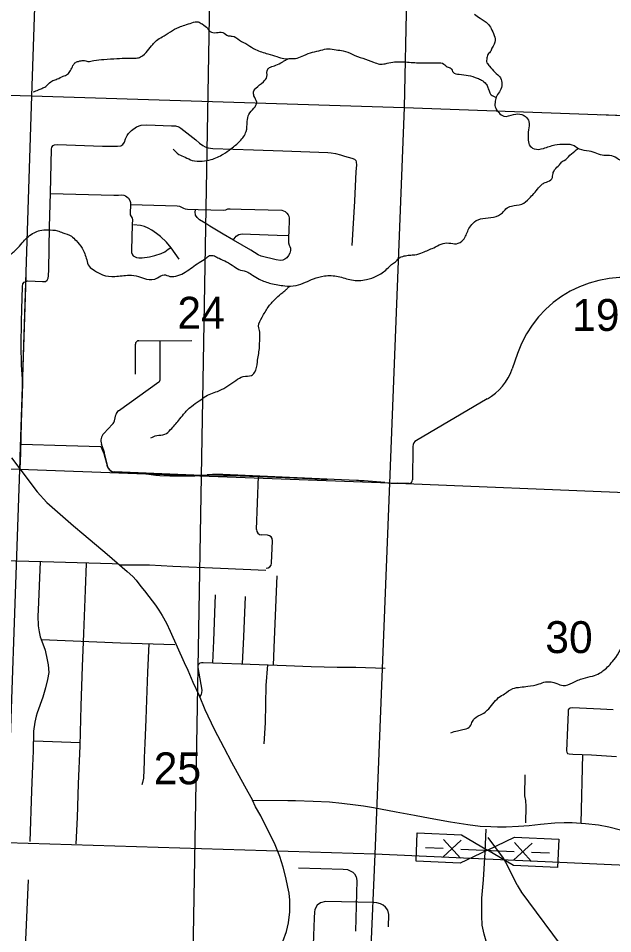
# Model space of a CAD drawing. Extents: x 1219626 to 1426462, y 456797 to 752399.
# Drawn here: x 1338132 to 1346521, y 662112 to 675026 of the extents above; entities that cross this region are included whole.
import ezdxf

# ---------------------------------------------------------------- set-up
doc = ezdxf.new("R2010")
doc.units = 0
for name, color, linetype in [('County Routes Highway Center Lines', 7, 'Continuous'), ('Local Roads Improved', 7, 'Continuous'), ('Local Roads Paved', 7, 'Continuous'), ('Local Roads Related Cells', 7, 'Continuous'), ('Local Roads Unimproved', 7, 'Continuous'), ('Masks', 7, 'Continuous'), ('Narrow River Creek and Branch and Slough', 7, 'Continuous'), ('Quad Borders', 7, 'Continuous'), ('Section Lines', 7, 'Continuous'), ('Section Numbers', 7, 'Continuous'), ('Uninventoried Roads and Features', 7, 'Continuous')]:
    doc.layers.add(name, color=color, linetype=linetype)

msp = doc.modelspace()

# ---------------------------------------------------------------- linework, layer by layer
at = {"layer": 'County Routes Highway Center Lines'}
msp.add_lwpolyline([(1341865, 662000), (1341917, 662143), (1341945, 662264), (1341965, 662421), (1341965, 662584), (1341953, 662684), (1341935, 662768), (1341906, 662905), (1341868, 663053), (1341824, 663201), (1341757, 663366), (1341554, 663774), (1341481, 663904), (1341436, 663994)], dxfattribs=at)
at = {"layer": 'Local Roads Improved'}
msp.add_line((1339005, 664803), (1338352, 664828), dxfattribs=at)
for points in [[(1340622, 668571), (1341030, 668575), (1341131, 668574), (1341527, 668563), (1342141, 668538), (1342405, 668526), (1342500, 668523)], [(1341625, 667237), (1340985, 667264), (1340313, 667294), (1339981, 667309), (1339561, 667313)]]:
    msp.add_lwpolyline(points, dxfattribs=at)
at = {"layer": 'Local Roads Paved'}
msp.add_line((1346093, 664640), (1346069, 663672), dxfattribs=at)
for points in [[(1338157, 668665), (1338169, 668890), (1338178, 669322), (1338195, 669871), (1338179, 670137), (1338171, 670411), (1338177, 670750), (1338180, 670920), (1338189, 671242), (1338197, 671281), (1338214, 671303), (1338241, 671315), (1338268, 671322), (1338473, 671314), (1338515, 671314), (1338540, 671331), (1338552, 671360), (1338557, 671394), (1338562, 671480), (1338572, 672078), (1338585, 672566), (1338602, 673179), (1338607, 673209), (1338622, 673232), (1338643, 673241), (1338685, 673246), (1339321, 673224), (1339531, 673222), (1339581, 673228), (1339608, 673248), (1339629, 673279), (1339643, 673324), (1339666, 673374), (1339685, 673403), (1339731, 673445), (1339802, 673493), (1339866, 673519), (1339947, 673523), (1340295, 673509), (1340352, 673507), (1340395, 673496), (1340425, 673478), (1340470, 673443), (1340636, 673310), (1340691, 673265), (1340736, 673231), (1340770, 673212), (1340811, 673200), (1340879, 673189), (1341449, 673169), (1341863, 673156), (1342498, 673135), (1342547, 673129), (1342607, 673119), (1342678, 673098), (1342737, 673080), (1342837, 673053), (1342876, 673039), (1342896, 673021), (1342901, 672999), (1342904, 672955), (1342897, 672867), (1342875, 672444), (1342838, 671820)], [(1338585, 672554), (1339481, 672530), (1339545, 672531), (1339585, 672538), (1339622, 672530), (1339644, 672521), (1339665, 672507), (1339688, 672487), (1339706, 672457), (1339714, 672428), (1339715, 672394), (1339710, 672279), (1339710, 672252), (1339723, 672229), (1339737, 672208), (1339742, 672188), (1339740, 672115), (1339727, 671757), (1339731, 671721), (1339742, 671691), (1339754, 671677), (1339779, 671660), (1339799, 671653), (1339833, 671645), (1339881, 671648), (1339985, 671661), (1340060, 671679), (1340150, 671709), (1340200, 671733), (1340246, 671769), (1340284, 671794)], [(1339714, 672399), (1340372, 672382), (1340409, 672377), (1340444, 672359), (1340462, 672347), (1340485, 672338), (1340518, 672333), (1340671, 672330), (1341026, 672320), (1341062, 672325), (1341087, 672336), (1341122, 672340), (1341275, 672334), (1341853, 672318), (1341898, 672302), (1341922, 672279), (1341942, 672255), (1341951, 672235), (1341954, 672208), (1341955, 672175), (1341950, 672034), (1341943, 671933), (1341944, 671886), (1341944, 671860), (1341956, 671827), (1341965, 671805), (1341974, 671781), (1341975, 671750), (1341962, 671715), (1341944, 671679), (1341921, 671648), (1341891, 671627), (1341865, 671616), (1341832, 671609), (1341773, 671620), (1341560, 671671), (1341516, 671687), (1341414, 671753), (1341167, 671897), (1341021, 671982), (1340837, 672094), (1340779, 672131), (1340688, 672183), (1340657, 672214), (1340634, 672249), (1340630, 672294), (1340632, 672320)], [(1340403, 671628), (1340287, 671790), (1340222, 671867), (1340138, 671948), (1340084, 671989), (1340016, 672036), (1339966, 672065), (1339911, 672089), (1339854, 672101), (1339757, 672113)], [(1341165, 671898), (1341205, 671952), (1341246, 671977), (1341291, 671986), (1341408, 671982), (1341786, 671968), (1341945, 671964)], [(1338172, 669019), (1338806, 669000), (1339298, 668983), (1339338, 668888), (1339353, 668837), (1339362, 668803), (1339377, 668750), (1339382, 668724), (1339391, 668694), (1339412, 668663), (1339440, 668641), (1339463, 668630), (1339492, 668625), (1339698, 668616), (1339868, 668609), (1339910, 668606), (1340007, 668590), (1340073, 668582), (1340130, 668575), (1340271, 668571), (1340624, 668571)], [(1338036, 668825), (1338154, 668668), (1338397, 668344), (1338532, 668193), (1338913, 667865), (1339057, 667745), (1339384, 667466), (1339668, 667221), (1339746, 667149), (1339794, 667098), (1339863, 667012), (1339912, 666951), (1339973, 666870), (1340066, 666746), (1340115, 666676), (1340164, 666602), (1340223, 666494), (1340277, 666380), (1340473, 665939), (1340522, 665830), (1340596, 665662), (1340684, 665472), (1340765, 665277), (1340895, 664996), (1341032, 664737), (1341142, 664533), (1341323, 664199), (1341436, 663994)], [(1328856, 667667), (1329694, 667648), (1330401, 667621), (1331390, 667587), (1331637, 667580), (1332692, 667539), (1333163, 667528), (1333468, 667527), (1333593, 667526), (1333913, 667519), (1334203, 667503), (1334446, 667492), (1334693, 667486), (1335630, 667452), (1336568, 667416), (1337522, 667386), (1338469, 667363), (1339457, 667334), (1339540, 667332)], [(1338440, 667364), (1338414, 666677), (1338407, 666597), (1338413, 666455), (1338427, 666370), (1338441, 666302), (1338478, 666203), (1338509, 666111), (1338540, 665976), (1338553, 665903), (1338564, 665795), (1338546, 665697), (1338516, 665582), (1338477, 665449), (1338400, 665229), (1338384, 665179), (1338365, 665097), (1338345, 664968), (1338340, 664687), (1338333, 664478), (1338319, 664126), (1338296, 663411)], [(1338950, 663379), (1338966, 663751), (1338982, 664227), (1339006, 664763), (1339018, 665326), (1339036, 665882), (1339056, 666345), (1339082, 666957), (1339093, 667335)], [(1341779, 667161), (1341744, 666262), (1341730, 665901)], [(1340879, 665933), (1340890, 666244), (1340911, 666764), (1340916, 666894)], [(1341297, 665917), (1341316, 666300), (1341340, 666868)], [(1338457, 666261), (1339575, 666216), (1340340, 666192)], [(1339975, 666203), (1339957, 665803), (1339937, 665277), (1339933, 665135), (1339919, 664798), (1339908, 664592), (1339910, 664540), (1339897, 664305), (1339886, 664243), (1339873, 664214)], [(1340694, 665447), (1340718, 665491), (1340724, 665512), (1340726, 665547), (1340671, 665867), (1340669, 665881), (1340677, 665909), (1340699, 665931), (1340716, 665938), (1340740, 665938), (1341276, 665918), (1341913, 665894), (1342266, 665882)], [(1341647, 665904), (1341626, 665614), (1341616, 665086), (1341599, 664791)], [(1342266, 665882), (1342634, 665874), (1342895, 665872), (1343308, 665860)], [(1346525, 665269), (1346348, 665280), (1345953, 665298), (1345920, 665296), (1345905, 665288), (1345893, 665269), (1345891, 665238), (1345883, 665023), (1345869, 664693), (1345874, 664672), (1345885, 664656), (1345904, 664650), (1345958, 664646), (1346223, 664635), (1346574, 664614)], [(1345282, 664352), (1345275, 664057), (1345291, 663993), (1345293, 663908), (1345289, 663674)], [(1341435, 663995), (1341936, 663990), (1342046, 663989), (1342293, 663984), (1342524, 663970), (1342699, 663955), (1342889, 663932), (1343002, 663915), (1343144, 663893), (1343463, 663832), (1343725, 663785), (1343943, 663743), (1344233, 663690), (1344474, 663652), (1344650, 663631), (1344803, 663623), (1344897, 663622), (1345016, 663622), (1345190, 663627), (1345340, 663639), (1345503, 663656), (1345704, 663675), (1345834, 663680), (1345949, 663679), (1346135, 663668), (1346321, 663646), (1346467, 663620), (1346633, 663578)], [(1342087, 663040), (1342715, 663024), (1342777, 663017), (1342816, 663001), (1342853, 662981), (1342876, 662957), (1342898, 662916), (1342908, 662861), (1342892, 662149)], [(1343357, 662207), (1343359, 662383), (1343347, 662445), (1343315, 662488), (1343281, 662515), (1343242, 662534), (1343192, 662547), (1343150, 662550), (1342465, 662566), (1342396, 662548), (1342351, 662513), (1342333, 662481), (1342317, 662451), (1342310, 662421), (1342305, 662330), (1342296, 662087), (1342292, 661952)]]:
    msp.add_lwpolyline(points, dxfattribs=at)
at = {"layer": 'Local Roads Related Cells'}
for p, q in [((1343745, 663134), (1343763, 663534)), ((1343763, 663534), (1344387, 663506)), ((1344384, 663431), (1344123, 663193)), ((1344134, 663440), (1344373, 663179)), ((1344387, 663506), (1344753, 663290)), ((1344753, 663290), (1345136, 663473)), ((1345383, 663387), (1345122, 663148)), ((1345133, 663398), (1345372, 663137)), ((1345136, 663473), (1345761, 663445)), ((1345761, 663445), (1345743, 663046)), ((1343879, 663329), (1344129, 663318)), ((1344753, 663290), (1344369, 663107)), ((1344378, 663306), (1345128, 663273)), ((1345119, 663073), (1344753, 663290)), ((1345377, 663262), (1345627, 663251)), ((1344369, 663107), (1343745, 663134)), ((1345743, 663046), (1345119, 663073))]:
    msp.add_line(p, q, dxfattribs=at)
at = {"layer": 'Local Roads Unimproved'}
msp.add_lwpolyline([(1345603, 660552), (1345644, 660898), (1345649, 661029), (1345639, 661171), (1345624, 661264), (1345584, 661338), (1345513, 661377), (1345433, 661406), (1345319, 661443), (1345229, 661464), (1345044, 661501), (1344964, 661523), (1344916, 661548), (1344875, 661590), (1344824, 661691), (1344705, 662105), (1344678, 662231), (1344675, 662366), (1344675, 662612), (1344696, 662873), (1344723, 663262), (1344735, 663585)], dxfattribs=at)
at = {"layer": 'Masks'}
for p, q in [((1346344, 673667), (1347645, 673620)), ((1338236, 671374), (1338153, 668839))]:
    msp.add_line(p, q, dxfattribs=at)
at = {"layer": 'Narrow River Creek and Branch and Slough'}
for points in [[(1335158, 673233), (1335102, 673327), (1335047, 673454), (1335041, 673577), (1335025, 673693), (1335036, 673771), (1334975, 673909), (1334942, 673976), (1334908, 674059), (1334881, 674153), (1334925, 674248), (1334941, 674344), (1334981, 674486), (1334997, 674708), (1335014, 674880), (1335041, 675019), (1335064, 675091), (1335047, 675207), (1335119, 675307), (1335213, 675440), (1335297, 675557), (1335374, 675657), (1335482, 675820), (1335543, 675881), (1335649, 675909), (1335732, 675914), (1335820, 675986), (1335931, 676036), (1336064, 676092), (1336164, 676147), (1336292, 676214), (1336486, 676247), (1336624, 676225), (1336735, 676230), (1336818, 676280), (1336913, 676347), (1337024, 676369), (1337206, 676386), (1337306, 676430), (1337356, 676486), (1337428, 676524), (1337550, 676524), (1337700, 676569), (1337883, 676613), (1338033, 676713), (1338094, 676813), (1338132, 676885), (1338227, 676951), (1338310, 677001), (1338376, 677079), (1338493, 677207), (1338565, 677273), (1338598, 677306), (1338637, 677329), (1338742, 677345), (1338825, 677334), (1338897, 677356), (1339058, 677417), (1339197, 677484), (1339291, 677484), (1339391, 677462), (1339441, 677484), (1339507, 677528), (1339552, 677623), (1339579, 677678), (1339642, 677769), (1339686, 677813), (1339736, 677863), (1339814, 677919), (1339930, 678019), (1339969, 678080), (1340058, 678141), (1340113, 678174), (1340169, 678196), (1340274, 678268), (1340368, 678357), (1340435, 678407), (1340507, 678446), (1340546, 678490), (1340557, 678523), (1340601, 678557), (1340662, 678612), (1340723, 678668), (1340756, 678673), (1340801, 678629), (1340895, 678634), (1340962, 678618), (1341023, 678623), (1341100, 678640), (1341156, 678579), (1341222, 678523)], [(1344571, 675083), (1344649, 675028), (1344760, 674950), (1344804, 674883), (1344848, 674784), (1344859, 674689), (1344804, 674578), (1344793, 674551), (1344767, 674528), (1344745, 674467), (1344745, 674400), (1344784, 674350), (1344856, 674267), (1344939, 674184), (1344956, 674100), (1344934, 674006), (1344884, 673934), (1344862, 673856), (1344862, 673779), (1344912, 673695), (1344984, 673646), (1345122, 673668), (1345239, 673668), (1345289, 673640), (1345338, 673568), (1345333, 673451), (1345327, 673329), (1345344, 673241), (1345411, 673185), (1345544, 673191), (1345704, 673241), (1345848, 673252), (1345976, 673230), (1346048, 673185), (1346187, 673157), (1346397, 673096), (1346503, 673091), (1346603, 673041), (1346730, 672969), (1346808, 672930), (1346891, 672924), (1346974, 672963), (1347057, 673030), (1347118, 673085), (1347190, 673096), (1347340, 673058), (1347484, 673024), (1347612, 672980), (1347745, 672902), (1347861, 672775), (1347928, 672714), (1347977, 672647), (1348010, 672434), (1347999, 672351), (1348032, 672285), (1348104, 672201), (1348165, 672146), (1348193, 672096), (1348198, 671968), (1348198, 671869), (1348215, 671791), (1348270, 671713), (1348348, 671608), (1348420, 671508), (1348492, 671414), (1348570, 671286), (1348636, 671164), (1348642, 671097), (1348719, 670970), (1348769, 670925), (1348802, 670837), (1348808, 670720), (1348769, 670593), (1348730, 670410), (1348686, 670193), (1348653, 670082), (1348597, 669888), (1348570, 669749), (1348553, 669655), (1348586, 669554), (1348619, 669510), (1348679, 669430), (1348780, 669399), (1348852, 669355), (1348841, 669216), (1348791, 669111), (1348769, 668939), (1348758, 668778), (1348758, 668711), (1348723, 668598), (1348764, 668500)], [(1338343, 673987), (1338415, 674015), (1338465, 674037), (1338521, 674064), (1338560, 674103), (1338621, 674148), (1338682, 674170), (1338765, 674209), (1338826, 674236), (1338870, 674292), (1338903, 674358), (1338931, 674397), (1338981, 674419), (1339053, 674431), (1339114, 674419), (1339197, 674431), (1339341, 674447), (1339524, 674458), (1339674, 674464), (1339796, 674464), (1339857, 674481), (1339957, 674569), (1340029, 674658), (1340084, 674713), (1340162, 674763), (1340278, 674836), (1340400, 674902), (1340483, 674930), (1340583, 674963), (1340672, 674974), (1340727, 674946), (1340805, 674880), (1340838, 674841), (1340927, 674824), (1341016, 674824), (1341093, 674780), (1341149, 674775), (1341254, 674719), (1341370, 674652), (1341481, 674586), (1341653, 674525), (1341781, 674486), (1341881, 674458), (1341975, 674458), (1342069, 674464), (1342163, 674503), (1342285, 674547), (1342402, 674575), (1342507, 674597), (1342618, 674580), (1342718, 674569), (1342845, 674519), (1343147, 674408), (1343230, 674381), (1343308, 674386), (1343418, 674408), (1343624, 674408), (1343829, 674397), (1344045, 674397), (1344139, 674381), (1344184, 674342), (1344239, 674320), (1344267, 674264), (1344355, 674236), (1344483, 674220), (1344610, 674181), (1344671, 674153), (1344732, 674103), (1344760, 674048), (1344782, 673987), (1344805, 673948), (1344875, 673911)], [(1340315, 673182), (1340399, 673105), (1340487, 673066), (1340587, 673022), (1340726, 673010), (1340853, 673033), (1341025, 673110), (1341136, 673188), (1341258, 673293), (1341347, 673427), (1341363, 673571), (1341385, 673671), (1341458, 673759), (1341496, 673843), (1341458, 673931), (1341452, 673987), (1341485, 674042), (1341591, 674131), (1341640, 674203), (1341652, 674309), (1341690, 674336), (1341768, 674364), (1341857, 674408), (1341895, 674431), (1341940, 674456)], [(1337478, 671402), (1337589, 671440), (1337689, 671513), (1337772, 671579), (1337900, 671624), (1338016, 671690), (1338127, 671790), (1338204, 671879), (1338271, 671945), (1338354, 672001), (1338437, 672034), (1338548, 672040), (1338687, 672028), (1338759, 672001), (1338881, 671951), (1338947, 671890), (1339031, 671784), (1339097, 671618), (1339130, 671529), (1339208, 671468), (1339319, 671407), (1339496, 671385), (1339696, 671402), (1339829, 671385), (1339940, 671346), (1340095, 671363), (1340189, 671407), (1340272, 671385), (1340383, 671396), (1340489, 671446), (1340683, 671579), (1340777, 671640), (1340832, 671679), (1340899, 671673), (1340965, 671640), (1341071, 671590), (1341176, 671524), (1341270, 671474), (1341370, 671446), (1341437, 671402), (1341531, 671346), (1341697, 671285), (1341891, 671252), (1342053, 671257), (1342186, 671302), (1342297, 671352), (1342452, 671391), (1342646, 671385), (1342835, 671335), (1343046, 671341), (1343190, 671391), (1343334, 671490), (1343400, 671551), (1343456, 671590), (1343500, 671640), (1343578, 671673), (1343650, 671685), (1343728, 671690), (1343838, 671723), (1343994, 671790), (1344099, 671840), (1344210, 671856), (1344315, 671845), (1344410, 671901), (1344482, 672040), (1344531, 672117), (1344620, 672184), (1344764, 672212), (1344908, 672245), (1344964, 672284), (1345014, 672339), (1345091, 672378), (1345236, 672406), (1345341, 672483), (1345474, 672633), (1345529, 672689), (1345585, 672716), (1345662, 672761), (1345679, 672838), (1345701, 672888), (1345768, 672960), (1345807, 673005), (1345835, 673021), (1345918, 673093), (1346007, 673170), (1346034, 673191)], [(1340004, 669107), (1340087, 669140), (1340198, 669157), (1340281, 669224), (1340397, 669357), (1340464, 669440), (1340575, 669551), (1340686, 669628), (1340780, 669695), (1340969, 669773), (1341090, 669839), (1341201, 669917), (1341307, 669972), (1341423, 669989), (1341467, 670028), (1341506, 670178), (1341534, 670366), (1341540, 670510), (1341540, 670599), (1341523, 670682), (1341573, 670810), (1341656, 670949), (1341756, 671065), (1341839, 671137), (1341894, 671182), (1341928, 671215), (1341961, 671248)], [(1344235, 664948), (1344329, 664976), (1344407, 664992), (1344495, 665026), (1344534, 665092), (1344568, 665148), (1344684, 665214), (1344750, 665264), (1344911, 665442), (1344994, 665497), (1345111, 665569), (1345216, 665591), (1345322, 665603), (1345482, 665636), (1345571, 665664), (1345732, 665641), (1345821, 665614), (1345954, 665653), (1346103, 665714), (1346236, 665747), (1346336, 665786), (1346397, 665830), (1346464, 665891), (1346536, 665974), (1346730, 666279), (1346852, 666435), (1346924, 666507), (1347112, 666640), (1347229, 666723), (1347334, 666756), (1347467, 666779), (1347595, 666756), (1347750, 666734), (1348027, 666712), (1348221, 666690), (1348376, 666662), (1348568, 666568), (1348712, 666468), (1348828, 666401), (1348972, 666324), (1349189, 666241), (1349266, 666174), (1349377, 666041), (1349460, 665941), (1349505, 665897), (1349582, 665863), (1349643, 665819), (1349715, 665764), (1349743, 665680), (1349754, 665625), (1349776, 665592), (1349804, 665592)]]:
    msp.add_spline(points, degree=3, dxfattribs=at)
at = {"layer": 'Quad Borders'}
msp.add_line((1340253, 642022), (1341050, 687480), dxfattribs=at)
at = {"layer": 'Section Lines'}
for p, q in [((1338493, 679155), (1338319, 673930)), ((1343690, 679047), (1343578, 673768)), ((1333063, 674089), (1338319, 673930)), ((1338319, 673930), (1338147, 668662)), ((1338319, 673930), (1343578, 673768)), ((1343578, 673768), (1343371, 668469)), ((1343578, 673768), (1348851, 673576)), ((1338147, 668662), (1332921, 668835)), ((1338147, 668662), (1337966, 663393)), ((1343371, 668469), (1338147, 668662)), ((1343371, 668469), (1343164, 663234)), ((1348690, 668246), (1343371, 668469)), ((1343164, 663234), (1337966, 663393)), ((1343164, 663234), (1342940, 657923)), ((1348429, 663000), (1343164, 663234))]:
    msp.add_line(p, q, dxfattribs=at)
at = {"layer": 'Uninventoried Roads and Features'}
for p, q in [((1339785, 670004), (1339784, 670428)), ((1339834, 670478), (1340579, 670479)), ((1340135, 669937), (1340134, 670479)), ((1345178, 670298), (1345103, 670083)), ((1339547, 669490), (1340114, 669896)), ((1344751, 669657), (1343750, 669071)), ((1339487, 669346), (1339508, 669433)), ((1339339, 669170), (1339462, 669301)), ((1339342, 668914), (1339306, 669018)), ((1343700, 668986), (1343695, 668513)), ((1339393, 668703), (1339350, 668885)), ((1340610, 668580), (1339486, 668626)), ((1340825, 668586), (1340798, 668584)), ((1342906, 668506), (1341019, 668590)), ((1341492, 667815), (1341523, 668567)), ((1343303, 668476), (1343011, 668499)), ((1343644, 668464), (1343490, 668467)), ((1341647, 667734), (1341564, 667737)), ((1341706, 667339), (1341719, 667656)), ((1344953, 663216), (1344761, 663470)), ((1345173, 662798), (1345013, 663120)), ((1338273, 662870), (1338153, 660251)), ((1346000, 661672), (1345229, 662706))]:
    msp.add_line(p, q, dxfattribs=at)
for centre, radius, start, end in [((1346688, 669770), 1600, 76.4298, 160.738), ((1339834, 670428), 50, 90.0698, 180.0698), ((1344348, 670347), 800, 300.301, 340.738), ((1340085, 669936), 50, 305.5809, 0.0698), ((1339605, 669409), 100, 125.5809, 166.2292), ((1339390, 669370), 100, 316.5677, 346.2292), ((1339447, 669067), 150, 136.5677, 199.0508), ((1343800, 668985), 100, 120.301, 179.3253), ((1339058, 668816), 300, 13.2324, 19.0508), ((1339490, 668726), 100, 193.2324, 267.6392), ((1340672, 670079), 1500, 267.6392, 274.8238), ((1340952, 667092), 1500, 87.4385, 94.8238), ((1342772, 665509), 3000, 85.4185, 87.4385), ((1343542, 671466), 3000, 265.4185, 269.0043), ((1343645, 668514), 50, 269.0043, 359.3253), ((1341567, 667812), 75, 177.6622, 267.6622), ((1341644, 667659), 75, 357.6622, 87.6622), ((1341631, 667342), 75, 267.6622, 357.6622), ((1344475, 662853), 600, 26.3996, 37.1747), ((1345710, 663065), 600, 206.3996, 216.7074)]:
    msp.add_arc(centre, radius, start, end, dxfattribs=at)

# ---------------------------------------------------------------- texts
at = {"layer": 'Section Numbers'}
for s, rotation, p in [('24', 0, (1340377, 670647)), ('19', 0.0001, (1345948, 670616)), ('30', 0.0001, (1345569, 666071)), ('25', 360, (1340043, 664220))]:
    msp.add_text(s, height=450, rotation=rotation, dxfattribs=at).set_placement(p)

doc.saveas('drawing.dxf')
